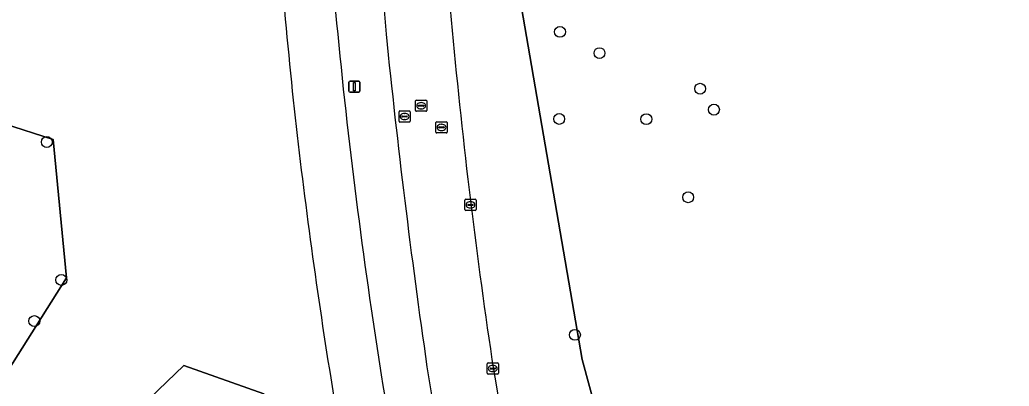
# Model space of a CAD drawing. Extents: x 154324 to 155744, y 382937 to 384188.
# Drawn here: x 155079.5 to 155168.4, y 383735.2 to 383768.1 of the extents above; entities that cross this region are included whole.
import ezdxf

# ---------------------------------------------------------------- set-up
doc = ezdxf.new("R2010")
doc.units = 0
for name, color, linetype in [('IMGEO_Berm_groen', 7, 'Continuous'), ('IMGEO_Boom', 7, 'Continuous'), ('IMGEO_Groenvoorziening', 7, 'Continuous'), ('IMGEO_Kolk', 7, 'Continuous'), ('IMGEO_Lichtmast', 7, 'Continuous'), ('IMGEO_Loofbos', 7, 'Continuous'), ('IMGEO_Rijbaan_lokaal_gesloten', 7, 'Continuous'), ('IMGEO_Rijbaan_regionaal_gesloten', 7, 'Continuous'), ('IMGEO_Rioolput', 7, 'Continuous')]:
    doc.layers.add(name, color=color, linetype=linetype)

msp = doc.modelspace()

# ---------------------------------------------------------------- linework, layer by layer
at = {"layer": 'IMGEO_Berm_groen'}
msp.add_lwpolyline([(155168.374, 383615.468), (155167.784, 383630.808), (155163.064, 383647.918), (155154.214, 383652.048), (155144.774, 383683.319), (155130.024, 383737.6), (155124.123, 383771.821), (155122.648, 383819.022), (155123.238, 383848.523)], dxfattribs=at)
for centre, radius, start, end in [((156035.687, 383843.058), 926.419, 182.592668, 184.721181), ((155684.681, 383822.259), 569.004, 182.18647, 185.46277), ((155598.829, 383814.328), 493.059, 182.42093, 186.10803), ((155645.422, 383815.899), 529.324, 185.18209, 188.50538), ((155810.945, 383837.526), 702.104, 185.780856, 188.236798), ((155623.529, 383817.19), 517.923, 186.13204, 189.65186), ((155770.21, 383844.312), 657.012, 189.346421, 193.847468), ((155726.106, 383834.968), 617.848, 189.129209, 193.987545)]:
    msp.add_arc(centre, radius, start, end, dxfattribs=at)
at = {"layer": 'IMGEO_Boom'}
for centre in [(155128.03, 383767.007), (155131.579, 383765.1), (155140.615, 383761.901), (155141.856, 383760.027), (155127.958, 383759.19), (155135.785, 383759.173), (155081.94, 383757.124), (155139.541, 383752.163), (155083.245, 383744.749), (155080.821, 383741.057), (155129.368, 383739.82)]:
    msp.add_circle(centre, 0.489, dxfattribs=at)
at = {"layer": 'IMGEO_Groenvoorziening'}
for points in [[(155123.238, 383848.523), (155122.648, 383819.022), (155124.123, 383771.821), (155130.024, 383737.6), (155144.774, 383683.319), (155154.214, 383652.048), (155163.064, 383647.918), (155167.784, 383630.808), (155168.374, 383615.468)], [(155073.558, 383760.225), (155082.502, 383757.348), (155083.717, 383744.948), (155076.22, 383733.105), (155080.966, 383731.571), (155088.121, 383731.161), (155094.233, 383737.066), (155101.437, 383734.514), (155116.865, 383667.25), (155119.805, 383660.327), (155123.304, 383651.828), (155126.889, 383643.47), (155127.696, 383641.387), (155155.837, 383565.533)]]:
    msp.add_lwpolyline(points, dxfattribs=at)
for centre, radius, start, end in [((155648.325, 383818.413), 547.281, 183.48821, 186.20277), ((155594.377, 383814.458), 493.225, 186.42316, 189.34159)]:
    msp.add_arc(centre, radius, start, end, dxfattribs=at)
at = {"layer": 'IMGEO_Kolk'}
for p, q in [((155119.492, 383751.056), (155119.492, 383751.908)), ((155119.567, 383751.982), (155120.419, 383751.982)), ((155119.751, 383751.476), (155119.751, 383751.488)), ((155119.794, 383751.525), (155120.192, 383751.525)), ((155119.98, 383751.762), (155120.005, 383751.762)), ((155120.235, 383751.488), (155120.235, 383751.476)), ((155120.493, 383751.908), (155120.493, 383751.056)), ((155120.419, 383750.982), (155119.567, 383750.982)), ((155120.189, 383751.439), (155119.791, 383751.439)), ((155120.003, 383751.202), (155119.978, 383751.202)), ((155121.566, 383737.296), (155122.418, 383737.296)), ((155121.491, 383736.37), (155121.491, 383737.222)), ((155121.75, 383736.79), (155121.75, 383736.802)), ((155122.188, 383736.753), (155121.79, 383736.753)), ((155121.793, 383736.839), (155122.191, 383736.839)), ((155122.002, 383736.516), (155121.977, 383736.516)), ((155121.979, 383737.076), (155122.004, 383737.076)), ((155122.234, 383736.802), (155122.234, 383736.79)), ((155122.492, 383737.222), (155122.492, 383736.37)), ((155122.418, 383736.296), (155121.566, 383736.296))]:
    msp.add_line(p, q, dxfattribs=at)
for points in [[(155119.492, 383751.056), (155119.492, 383751.908)], [(155119.567, 383751.982), (155120.419, 383751.982)], [(155120.493, 383751.908), (155120.493, 383751.056)], [(155120.419, 383750.982), (155119.567, 383750.982)], [(155121.566, 383737.296), (155122.418, 383737.296)], [(155121.491, 383736.37), (155121.491, 383737.222)], [(155122.492, 383737.222), (155122.492, 383736.37)], [(155122.418, 383736.296), (155121.566, 383736.296)]]:
    msp.add_lwpolyline(points, dxfattribs=at)
for centre, radius, start, end in [((155119.569, 383751.906), 0.0765, 91.55205, 178.44795), ((155119.569, 383751.906), 0.0765, 91.55205, 178.44795), ((155119.791, 383751.485), 0.0403, 85.87752, 175.75265), ((155120.196, 383751.487), 0.0386, 1.73085, 96.63898), ((155120.417, 383751.906), 0.0765, 1.55205, 88.44795), ((155120.417, 383751.906), 0.0765, 1.55205, 88.44795), ((155119.569, 383751.058), 0.0765, 181.55205, 268.44795), ((155119.569, 383751.058), 0.0765, 181.55205, 268.44795), ((155119.788, 383751.475), 0.0366, 178.93798, 274.71019), ((155120.192, 383751.482), 0.043, 264.86636, 352.45326), ((155120.417, 383751.058), 0.0765, 271.55205, 358.44795), ((155120.417, 383751.058), 0.0765, 271.55205, 358.44795), ((155121.568, 383737.22), 0.0765, 91.55205, 178.44795), ((155121.568, 383737.22), 0.0765, 91.55205, 178.44795), ((155122.416, 383737.22), 0.0765, 1.55205, 88.44795), ((155122.416, 383737.22), 0.0765, 1.55205, 88.44795), ((155121.79, 383736.799), 0.0403, 85.87752, 175.75265), ((155121.787, 383736.789), 0.0366, 178.93798, 274.71019), ((155122.191, 383736.796), 0.043, 264.86636, 352.45326), ((155122.195, 383736.801), 0.0386, 1.73085, 96.63898), ((155121.568, 383736.372), 0.0765, 181.55205, 268.44795), ((155121.568, 383736.372), 0.0765, 181.55205, 268.44795), ((155122.416, 383736.372), 0.0765, 271.55205, 358.44795), ((155122.416, 383736.372), 0.0765, 271.55205, 358.44795)]:
    msp.add_arc(centre, radius, start, end, dxfattribs=at)
for centre, major_axis, ratio, start_param, end_param in [((155119.979, 383751.482), (-0.387, 0.002), 0.722429, 4.712389, 7.853982), ((155120.004, 383751.482), (-0.39, 0.002), 0.717154, 1.570796, 4.712389), ((155121.978, 383736.796), (-0.387, 0.002), 0.722429, 4.712389, 7.853982), ((155122.003, 383736.796), (-0.39, 0.002), 0.717154, 1.570796, 4.712389)]:
    msp.add_ellipse(centre, major_axis=major_axis, ratio=ratio, start_param=start_param, end_param=end_param, dxfattribs=at)
at = {"layer": 'IMGEO_Lichtmast'}
for p, q in [((155109.076, 383761.689), (155109.076, 383762.489)), ((155109.076, 383762.489), (155109.076, 383761.689)), ((155109.176, 383762.589), (155109.966, 383762.589)), ((155109.966, 383762.589), (155109.176, 383762.589)), ((155110.066, 383762.489), (155110.066, 383761.689)), ((155110.066, 383761.689), (155110.066, 383762.489)), ((155109.966, 383761.589), (155109.176, 383761.589)), ((155109.176, 383761.589), (155109.966, 383761.589))]:
    msp.add_line(p, q, dxfattribs=at)
msp.add_lwpolyline([(155109.496, 383762.464), (155109.646, 383762.464), (155109.646, 383761.714), (155109.496, 383761.714), (155109.496, 383762.464)], dxfattribs=at)
for centre, start, end in [((155109.176, 383762.489), 90, 180), ((155109.176, 383762.489), 90, 180), ((155109.966, 383762.489), 0, 90), ((155109.966, 383762.489), 360, 90), ((155109.176, 383761.689), 180, 270), ((155109.176, 383761.689), 180, 270), ((155109.966, 383761.689), 270, 0), ((155109.966, 383761.689), 270, 0)]:
    msp.add_arc(centre, 0.1, start, end, dxfattribs=at)
at = {"layer": 'IMGEO_Loofbos'}
msp.add_lwpolyline([(155121.792, 383613.688), (155127.185, 383619.004), (155131.056, 383619.838), (155119.749, 383640.122), (155125.89, 383643.023), (155120.756, 383655.903), (155117.294, 383665.099), (155116.546, 383667.084), (155103.817, 383668.059), (155096.415, 383676.474), (155105.485, 383682.796), (155110.091, 383687.943), (155105.477, 383709.647), (155094.982, 383708.599), (155096.026, 383716.863), (155100.129, 383724.58), (155101.437, 383734.514), (155094.233, 383737.066), (155088.121, 383731.161), (155080.966, 383731.571), (155076.22, 383733.105), (155083.717, 383744.948), (155082.502, 383757.348), (155073.558, 383760.225)], dxfattribs=at)
at = {"layer": 'IMGEO_Rijbaan_lokaal_gesloten'}
for centre, radius, start, end in [((156035.687, 383843.058), 926.419, 182.592668, 184.721181), ((155684.681, 383822.259), 569.004, 182.18647, 185.46277), ((155645.422, 383815.899), 529.324, 185.18209, 188.50538), ((155810.945, 383837.526), 702.104, 185.780856, 188.236798), ((155770.21, 383844.312), 657.012, 189.346421, 193.847468), ((155726.106, 383834.968), 617.848, 189.129209, 193.987545)]:
    msp.add_arc(centre, radius, start, end, dxfattribs=at)
at = {"layer": 'IMGEO_Rijbaan_regionaal_gesloten'}
for centre, radius, start, end in [((155598.829, 383814.328), 493.059, 182.42093, 186.10803), ((155648.325, 383818.413), 547.281, 183.48821, 186.20277), ((155623.529, 383817.19), 517.923, 186.13204, 189.65186), ((155594.377, 383814.458), 493.225, 186.42316, 189.34159)]:
    msp.add_arc(centre, radius, start, end, dxfattribs=at)
at = {"layer": 'IMGEO_Rioolput'}
for p, q in [((155115.058, 383759.954), (155115.058, 383760.806)), ((155115.133, 383760.88), (155115.985, 383760.88)), ((155115.317, 383760.374), (155115.317, 383760.386)), ((155115.36, 383760.423), (155115.758, 383760.423)), ((155115.546, 383760.66), (155115.571, 383760.66)), ((155115.801, 383760.386), (155115.801, 383760.374)), ((155116.059, 383760.806), (155116.059, 383759.954)), ((155113.575, 383758.986), (155113.575, 383759.838)), ((155113.65, 383759.912), (155114.502, 383759.912)), ((155114.063, 383759.692), (155114.088, 383759.692)), ((155114.576, 383759.838), (155114.576, 383758.986)), ((155115.985, 383759.88), (155115.133, 383759.88)), ((155115.755, 383760.337), (155115.357, 383760.337)), ((155115.569, 383760.1), (155115.544, 383760.1)), ((155114.502, 383758.912), (155113.65, 383758.912)), ((155113.834, 383759.406), (155113.834, 383759.418)), ((155114.272, 383759.369), (155113.874, 383759.369)), ((155113.877, 383759.455), (155114.275, 383759.455)), ((155114.086, 383759.132), (155114.061, 383759.132)), ((155114.318, 383759.418), (155114.318, 383759.406)), ((155116.89, 383758.011), (155116.89, 383758.863)), ((155116.965, 383758.937), (155117.817, 383758.937)), ((155117.378, 383758.717), (155117.403, 383758.717)), ((155117.891, 383758.863), (155117.891, 383758.011)), ((155117.817, 383757.937), (155116.965, 383757.937)), ((155117.149, 383758.431), (155117.149, 383758.443)), ((155117.587, 383758.394), (155117.189, 383758.394)), ((155117.192, 383758.48), (155117.59, 383758.48)), ((155117.401, 383758.157), (155117.376, 383758.157)), ((155117.633, 383758.443), (155117.633, 383758.431))]:
    msp.add_line(p, q, dxfattribs=at)
for points in [[(155115.058, 383759.954), (155115.058, 383760.806)], [(155115.133, 383760.88), (155115.985, 383760.88)], [(155116.059, 383760.806), (155116.059, 383759.954)], [(155113.575, 383758.986), (155113.575, 383759.838)], [(155113.65, 383759.912), (155114.502, 383759.912)], [(155114.576, 383759.838), (155114.576, 383758.986)], [(155115.985, 383759.88), (155115.133, 383759.88)], [(155114.502, 383758.912), (155113.65, 383758.912)], [(155116.89, 383758.011), (155116.89, 383758.863)], [(155116.965, 383758.937), (155117.817, 383758.937)], [(155117.891, 383758.863), (155117.891, 383758.011)], [(155117.817, 383757.937), (155116.965, 383757.937)]]:
    msp.add_lwpolyline(points, dxfattribs=at)
for centre, radius, start, end in [((155115.135, 383760.804), 0.0765, 91.55205, 178.44795), ((155115.135, 383760.804), 0.0765, 91.55205, 178.44795), ((155115.357, 383760.383), 0.0403, 85.87752, 175.75265), ((155115.354, 383760.373), 0.0366, 178.93798, 274.71019), ((155115.758, 383760.38), 0.043, 264.86636, 352.45326), ((155115.762, 383760.385), 0.0386, 1.73085, 96.63898), ((155115.983, 383760.804), 0.0765, 1.55205, 88.44795), ((155115.983, 383760.804), 0.0765, 1.55205, 88.44795), ((155113.652, 383759.836), 0.0765, 91.55205, 178.44795), ((155113.652, 383759.836), 0.0765, 91.55205, 178.44795), ((155114.5, 383759.836), 0.0765, 1.55205, 88.44795), ((155114.5, 383759.836), 0.0765, 1.55205, 88.44795), ((155115.135, 383759.956), 0.0765, 181.55205, 268.44795), ((155115.135, 383759.956), 0.0765, 181.55205, 268.44795), ((155115.983, 383759.956), 0.0765, 271.55205, 358.44795), ((155115.983, 383759.956), 0.0765, 271.55205, 358.44795), ((155113.652, 383758.988), 0.0765, 181.55205, 268.44795), ((155113.652, 383758.988), 0.0765, 181.55205, 268.44795), ((155113.874, 383759.415), 0.0403, 85.87752, 175.75265), ((155113.871, 383759.405), 0.0366, 178.93798, 274.71019), ((155114.275, 383759.412), 0.043, 264.86636, 352.45326), ((155114.279, 383759.417), 0.0386, 1.73085, 96.63898), ((155114.5, 383758.988), 0.0765, 271.55205, 358.44795), ((155114.5, 383758.988), 0.0765, 271.55205, 358.44795), ((155116.967, 383758.861), 0.0765, 91.55205, 178.44795), ((155116.967, 383758.861), 0.0765, 91.55205, 178.44795), ((155117.815, 383758.861), 0.0765, 1.55205, 88.44795), ((155117.815, 383758.861), 0.0765, 1.55205, 88.44795), ((155116.967, 383758.013), 0.0765, 181.55205, 268.44795), ((155116.967, 383758.013), 0.0765, 181.55205, 268.44795), ((155117.189, 383758.44), 0.0403, 85.87752, 175.75265), ((155117.186, 383758.43), 0.0366, 178.93798, 274.71019), ((155117.59, 383758.437), 0.043, 264.86636, 352.45326), ((155117.594, 383758.442), 0.0386, 1.73085, 96.63898), ((155117.815, 383758.013), 0.0765, 271.55205, 358.44795), ((155117.815, 383758.013), 0.0765, 271.55205, 358.44795)]:
    msp.add_arc(centre, radius, start, end, dxfattribs=at)
for centre, major_axis, ratio, start_param, end_param in [((155115.545, 383760.38), (-0.387, 0.002), 0.722429, 4.712389, 7.853982), ((155115.57, 383760.38), (-0.39, 0.002), 0.717154, 1.570796, 4.712389), ((155114.062, 383759.412), (-0.387, 0.002), 0.722429, 4.712389, 7.853982), ((155114.087, 383759.412), (-0.39, 0.002), 0.717154, 1.570796, 4.712389), ((155117.377, 383758.437), (-0.387, 0.002), 0.722429, 4.712389, 7.853982), ((155117.402, 383758.437), (-0.39, 0.002), 0.717154, 1.570796, 4.712389)]:
    msp.add_ellipse(centre, major_axis=major_axis, ratio=ratio, start_param=start_param, end_param=end_param, dxfattribs=at)

doc.saveas('drawing.dxf')
